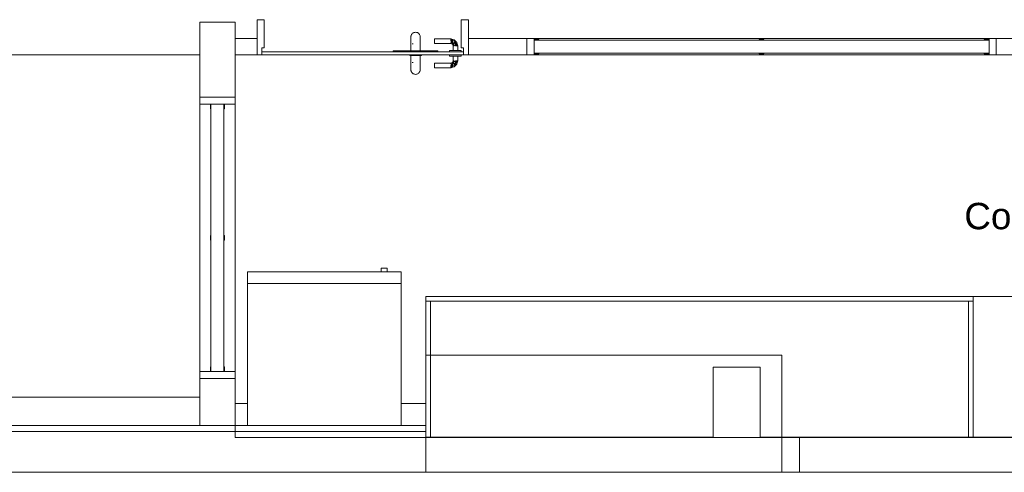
# Model space of a CAD drawing. Header units: millimetres. Extents: x -261 to 187, y -214 to 106.
# Tile 994 of 1056: x -196.14 to -191.94, y 0.15 to 2.08. Entities that reach past the tile are written whole.
import ezdxf

# ---------------------------------------------------------------- set-up
doc = ezdxf.new("R2010")
doc.units = ezdxf.units.MM
doc.header["$LTSCALE"] = 0.005
doc.header["$MEASUREMENT"] = 0
doc.linetypes.add('NULL', pattern=[0])
for name, color, linetype, lineweight in [('Ambiente-Textos', 9, 'Continuous', 5), ('IFC-Elemento construtivo genérico-Contorno', 9, 'Continuous', 5), ('IFC-Elemento de mobília-Contorno', 9, 'Continuous', 5), ('IFC-Janela-Contorno', 9, 'Continuous', 5), ('IFC-Laje-Contorno', 9, 'Continuous', 5), ('IFC-Parede padrão-Contorno', 9, 'Continuous', 5), ('IFC-Parede-Contorno', 9, 'Continuous', 5), ('IFC-Pilar-Contorno', 9, 'Continuous', 5), ('IFC-Porta-Contorno', 9, 'Continuous', 5), ('IFC-Viga-Contorno', 9, 'Continuous', 5)]:
    doc.layers.add(name, color=color, linetype=linetype, lineweight=lineweight)
doc.styles.add('Arial', font='arial.ttf')

msp = doc.modelspace()

# ---------------------------------------------------------------- linework, layer by layer
at = {"layer": 'IFC-Elemento construtivo genérico-Contorno', "lineweight": 5}
for p, q in [((-194.5974, 1.0048), (-194.5974, 1.0198)), ((-194.5974, 1.0198), (-194.5727, 1.0198)), ((-194.5727, 1.0048), (-194.5727, 1.0198)), ((-195.1689, 0.9547), (-195.1689, 1.0048)), ((-195.1689, 1.0048), (-194.5126, 1.0048)), ((-194.5126, 0.9547), (-194.5126, 1.0048)), ((-195.1689, 0.9547), (-194.5126, 0.9547)), ((-195.1689, 0.3485), (-195.1689, 0.9547)), ((-194.5126, 0.3485), (-194.5126, 0.9547))]:
    msp.add_line(p, q, dxfattribs=at)
at = {"layer": 'IFC-Elemento de mobília-Contorno', "lineweight": 5}
for p, q in [((-194.4067, 0.8996), (-192.0691, 0.8996)), ((-194.4067, 0.8796), (-194.4067, 0.8996)), ((-192.0691, 0.8996), (-191.1674, 0.8996)), ((-192.0691, 0.8796), (-192.0691, 0.8996)), ((-192.0691, 0.2985), (-192.0691, 0.8996)), ((-194.4067, 0.2985), (-194.4067, 0.8796)), ((-194.4067, 0.8796), (-192.0691, 0.8796)), ((-194.3867, 0.2985), (-194.3867, 0.8796)), ((-192.0892, 0.2984), (-192.0892, 0.8796)), ((-192.0691, 0.2984), (-192.0691, 0.8796)), ((-194.4067, 0.2985), (-194.3867, 0.2985)), ((-194.3867, 0.2985), (-193.1789, 0.2985)), ((-192.9785, 0.2985), (-192.0892, 0.2985))]:
    msp.add_line(p, q, dxfattribs=at)
at = {"layer": 'IFC-Janela-Contorno', "lineweight": 5}
for p, q in [((-193.9748, 2.0017), (-193.969, 2.0017)), ((-193.9748, 1.9446), (-193.9748, 2.0017)), ((-193.969, 2.0017), (-193.9447, 2.0017)), ((-193.9447, 1.9942), (-193.9447, 2.0017)), ((-193.9447, 1.9967), (-193.9277, 1.9967)), ((-193.9447, 1.9942), (-193.9447, 1.9967)), ((-193.9447, 1.9391), (-193.9447, 1.9942)), ((-193.9447, 1.9942), (-192.001, 1.9942)), ((-193.9277, 1.9967), (-193.9247, 1.9967)), ((-193.9247, 1.9942), (-193.9247, 1.9967)), ((-192.9829, 1.9967), (-192.9659, 1.9967)), ((-192.9829, 1.9942), (-192.9829, 1.9967)), ((-192.9659, 1.9967), (-192.9628, 1.9967)), ((-192.9628, 1.9942), (-192.9628, 1.9967)), ((-192.021, 1.9967), (-192.0041, 1.9967)), ((-192.021, 1.9942), (-192.021, 1.9967)), ((-192.0041, 1.9967), (-192.001, 1.9967)), ((-192.001, 2.0017), (-191.9767, 2.0017)), ((-192.001, 1.9433), (-192.001, 2.0017)), ((-192.001, 1.9391), (-192.001, 1.9942)), ((-191.9767, 2.0017), (-191.9709, 2.0017)), ((-191.9709, 1.9316), (-191.9709, 1.9887)), ((-193.9447, 1.9391), (-192.001, 1.9391)), ((-193.9447, 1.9316), (-193.9447, 1.9391)), ((-193.9447, 1.9366), (-193.9416, 1.9366)), ((-193.9416, 1.9366), (-193.9247, 1.9366)), ((-193.9247, 1.9366), (-193.9247, 1.9391)), ((-192.9829, 1.9366), (-192.9829, 1.9391)), ((-192.9829, 1.9366), (-192.9798, 1.9366)), ((-192.9798, 1.9366), (-192.9628, 1.9366)), ((-192.9628, 1.9366), (-192.9628, 1.9391)), ((-192.021, 1.9366), (-192.021, 1.9391)), ((-192.021, 1.9366), (-192.018, 1.9366)), ((-192.018, 1.9366), (-192.001, 1.9366)), ((-192.001, 1.9366), (-192.001, 1.9458)), ((-192.001, 1.9316), (-192.001, 1.9433)), ((-193.9748, 1.9316), (-193.969, 1.9316)), ((-193.969, 1.9316), (-193.9447, 1.9316)), ((-192.001, 1.9316), (-191.9767, 1.9316)), ((-191.9767, 1.9316), (-191.9709, 1.9316)), ((-195.3724, 1.7455), (-195.3724, 1.7512)), ((-195.3724, 1.7512), (-195.3445, 1.7512)), ((-195.3724, 1.7212), (-195.3724, 1.7455)), ((-195.2221, 1.7455), (-195.2221, 1.7512)), ((-195.2221, 1.7212), (-195.2221, 1.7455)), ((-195.3724, 1.7212), (-195.2473, 1.7212)), ((-195.3273, 1.7181), (-195.3273, 1.7212)), ((-195.3273, 1.7011), (-195.3273, 1.7181)), ((-195.3273, 1.7011), (-195.3248, 1.7011)), ((-195.3248, 1.7212), (-195.2697, 1.7212)), ((-195.3248, 0.579), (-195.3248, 1.7212)), ((-195.2697, 0.579), (-195.2697, 1.7212)), ((-195.2697, 1.7011), (-195.2672, 1.7011)), ((-195.2672, 1.7042), (-195.2672, 1.7212)), ((-195.2672, 1.7011), (-195.2672, 1.7042)), ((-195.2473, 1.7212), (-195.2221, 1.7212)), ((-195.3273, 1.1601), (-195.3248, 1.1601)), ((-195.3273, 1.157), (-195.3273, 1.1601)), ((-195.3273, 1.1401), (-195.3273, 1.157)), ((-195.3273, 1.1401), (-195.3248, 1.1401)), ((-195.2697, 1.1601), (-195.2672, 1.1601)), ((-195.2697, 1.1401), (-195.2672, 1.1401)), ((-195.2672, 1.1431), (-195.2672, 1.1601)), ((-195.2672, 1.1401), (-195.2672, 1.1431)), ((-195.3273, 0.599), (-195.3248, 0.599)), ((-195.3273, 0.5959), (-195.3273, 0.599)), ((-195.3273, 0.579), (-195.3273, 0.5959)), ((-195.2697, 0.599), (-195.2672, 0.599)), ((-195.2672, 0.5821), (-195.2672, 0.599)), ((-195.3724, 0.5547), (-195.3724, 0.579)), ((-195.3724, 0.579), (-195.3473, 0.579)), ((-195.3724, 0.5489), (-195.3724, 0.5547)), ((-195.3724, 0.5489), (-195.25, 0.5489)), ((-195.3473, 0.579), (-195.3248, 0.579)), ((-195.3248, 0.579), (-195.2697, 0.579)), ((-195.2697, 0.579), (-195.2221, 0.579)), ((-195.2672, 0.579), (-195.2672, 0.5821)), ((-195.2221, 0.5547), (-195.2221, 0.579)), ((-195.2221, 0.5489), (-195.2221, 0.5547))]:
    msp.add_line(p, q, dxfattribs=at)
at = {"layer": 'IFC-Laje-Contorno', "lineweight": 5}
for p, q in [((-196.725, 1.9316), (-195.3724, 1.9316)), ((-195.2221, 0.2973), (-195.2221, 1.9316)), ((-195.2221, 0.2973), (-193.1789, 0.2973)), ((-192.9785, 0.2973), (-188.7385, 0.2973))]:
    msp.add_line(p, q, dxfattribs=at)
at = {"layer": 'IFC-Parede padrão-Contorno', "lineweight": 5}
for p, q in [((-195.2221, 2.0017), (-195.1863, 2.0017)), ((-195.1863, 2.0017), (-195.1269, 2.0017)), ((-195.1269, 1.9384), (-195.1269, 2.0017)), ((-194.2252, 2.0017), (-194.1788, 2.0017)), ((-194.1788, 2.0017), (-193.9748, 2.0017)), ((-193.9748, 2.0017), (-191.9709, 2.0017)), ((-191.9709, 1.9446), (-191.9709, 2.0017)), ((-191.9709, 2.0017), (-191.9003, 2.0017)), ((-193.9748, 1.9316), (-193.9748, 1.9446)), ((-195.2221, 1.9316), (-195.1863, 1.9316)), ((-195.1863, 1.9316), (-195.1269, 1.9316)), ((-194.2252, 1.9316), (-194.1788, 1.9316)), ((-194.1788, 1.9316), (-193.9748, 1.9316)), ((-193.9447, 1.9316), (-192.001, 1.9316)), ((-191.9709, 1.9316), (-191.9003, 1.9316)), ((-196.725, 0.4688), (-195.6145, 0.4688)), ((-195.6145, 0.4688), (-195.3724, 0.4688))]:
    msp.add_line(p, q, dxfattribs=at)
at = {"layer": 'IFC-Parede-Contorno', "lineweight": 5}
for p, q in [((-195.3724, 1.8067), (-195.3724, 2.0718)), ((-195.3724, 2.0718), (-195.2702, 2.0718)), ((-195.2702, 2.0718), (-195.2221, 2.0718)), ((-195.2221, 1.8067), (-195.2221, 2.0718)), ((-195.3724, 1.7512), (-195.3724, 1.8067)), ((-195.2221, 1.7512), (-195.2221, 1.8067)), ((-195.3724, 0.5489), (-195.3724, 1.7512)), ((-195.3445, 1.7512), (-195.2221, 1.7512)), ((-195.2221, 0.579), (-195.2221, 1.7212)), ((-194.4067, 0.6491), (-193.4418, 0.6491)), ((-194.4067, 0.3318), (-194.4067, 0.6491)), ((-193.4418, 0.6491), (-192.8863, 0.6491)), ((-192.8863, 0.509), (-192.8863, 0.6491)), ((-195.3724, 0.5104), (-195.3724, 0.5489)), ((-195.3445, 0.5489), (-195.2221, 0.5489)), ((-195.2221, 0.5104), (-195.2221, 0.5489)), ((-195.3724, 0.3485), (-195.3724, 0.5104)), ((-195.2221, 0.3485), (-195.2221, 0.5104)), ((-192.8863, 0.449), (-192.8863, 0.509)), ((-192.8863, 0.1482), (-192.8863, 0.449)), ((-199.1478, 0.3485), (-194.4067, 0.3485)), ((-194.4067, 0.2231), (-194.4067, 0.3485)), ((-194.4067, 0.1482), (-194.4067, 0.3318)), ((-194.4067, 0.1482), (-194.4067, 0.2973)), ((-192.8863, 0.2984), (-192.8412, 0.2984)), ((-192.8412, 0.2984), (-192.8112, 0.2984)), ((-192.8112, 0.2984), (-188.5981, 0.2984)), ((-192.8112, 0.1482), (-192.8112, 0.2973)), ((-192.8112, 0.1482), (-192.8112, 0.2973)), ((-199.1478, 0.1482), (-194.4067, 0.1482)), ((-194.4067, 0.1482), (-193.4418, 0.1482)), ((-193.7125, 0.1482), (-192.8863, 0.1482)), ((-193.4418, 0.1482), (-192.8863, 0.1482)), ((-192.8863, 0.1482), (-192.8412, 0.1482)), ((-192.8863, 0.1482), (-192.8112, 0.1482)), ((-192.8412, 0.1482), (-192.8112, 0.1482)), ((-192.8112, 0.1482), (-188.5981, 0.1482))]:
    msp.add_line(p, q, dxfattribs=at)
at = {"layer": 'IFC-Pilar-Contorno', "lineweight": 5}
for p, q in [((-193.1789, 0.4064), (-193.1789, 0.5979)), ((-193.1789, 0.5979), (-193.1684, 0.5979)), ((-193.1684, 0.5979), (-193.1062, 0.5979)), ((-193.1062, 0.5979), (-192.9785, 0.5979)), ((-192.9785, 0.5821), (-192.9785, 0.5979)), ((-192.9785, 0.4888), (-192.9785, 0.5821)), ((-192.9785, 0.2973), (-192.9785, 0.4888)), ((-193.1789, 0.3906), (-193.1789, 0.4064)), ((-193.1789, 0.2973), (-193.1789, 0.3906)), ((-193.1789, 0.2973), (-193.0512, 0.2973)), ((-193.0512, 0.2973), (-192.989, 0.2973)), ((-192.989, 0.2973), (-192.9785, 0.2973))]:
    msp.add_line(p, q, dxfattribs=at)
at = {"layer": 'IFC-Porta-Contorno', "lineweight": 5}
for p, q in [((-195.1269, 2.0818), (-195.0994, 2.0818)), ((-195.1269, 1.9462), (-195.1269, 2.0818)), ((-195.0994, 2.0818), (-195.0969, 2.0818)), ((-195.0969, 2.0717), (-195.0969, 2.0818)), ((-195.0969, 1.9616), (-195.0969, 2.0717)), ((-194.2553, 1.9717), (-194.2553, 2.0818)), ((-194.2553, 2.0818), (-194.2528, 2.0818)), ((-194.2528, 2.0818), (-194.2252, 2.0818)), ((-194.2252, 2.0672), (-194.2252, 2.0818)), ((-194.2252, 1.9316), (-194.2252, 2.0672)), ((-194.468, 2.0182), (-194.4666, 2.0204)), ((-194.4666, 2.0204), (-194.4648, 2.0223)), ((-194.4648, 2.0223), (-194.4629, 2.0241)), ((-194.4629, 2.0241), (-194.4607, 2.0255)), ((-194.4607, 2.0255), (-194.4583, 2.0267)), ((-194.4583, 2.0267), (-194.4559, 2.0275)), ((-194.4559, 2.0275), (-194.4546, 2.0278)), ((-194.4546, 2.0278), (-194.4507, 2.0282)), ((-194.4507, 2.0282), (-194.4468, 2.0278)), ((-194.4468, 2.0278), (-194.4455, 2.0275)), ((-194.4455, 2.0275), (-194.443, 2.0267)), ((-194.443, 2.0267), (-194.4406, 2.0255)), ((-194.4406, 2.0255), (-194.4385, 2.0241)), ((-194.4385, 2.0241), (-194.4365, 2.0223)), ((-194.4365, 2.0223), (-194.4348, 2.0204)), ((-194.4348, 2.0204), (-194.4333, 2.0182)), ((-194.4707, 2.0082), (-194.4703, 2.0114)), ((-194.4707, 2.0082), (-194.4705, 2.0108)), ((-194.4707, 2.0082), (-194.4707, 2.0061)), ((-194.4707, 2.0031), (-194.4707, 2.0061)), ((-194.4707, 2.0031), (-194.4705, 1.9993)), ((-194.4707, 1.9933), (-194.4704, 2.0028)), ((-194.4707, 1.9933), (-194.4707, 1.9859)), ((-194.4707, 1.9781), (-194.4707, 1.9859)), ((-194.4707, 1.9481), (-194.4707, 1.9781)), ((-194.4705, 2.0108), (-194.47, 2.0134)), ((-194.4703, 2.0114), (-194.47, 2.0134)), ((-194.47, 2.0134), (-194.4692, 2.0158)), ((-194.4692, 2.0158), (-194.468, 2.0182)), ((-194.4648, 1.9781), (-194.4607, 1.9781)), ((-194.4628, 1.9781), (-194.4607, 1.9781)), ((-194.4333, 2.0182), (-194.4322, 2.0158)), ((-194.4333, 2.0182), (-194.4325, 2.0164)), ((-194.4325, 2.0164), (-194.4313, 2.0134)), ((-194.4322, 2.0158), (-194.4313, 2.0134)), ((-194.4313, 2.0134), (-194.4308, 2.0108)), ((-194.4308, 2.0108), (-194.4306, 2.0082)), ((-194.4307, 2.0061), (-194.4306, 2.0082)), ((-194.4307, 2.0061), (-194.4306, 2.0049)), ((-194.4307, 2.0006), (-194.4306, 2.0049)), ((-194.4307, 2.0006), (-194.4306, 1.9925)), ((-194.4307, 1.9847), (-194.4306, 1.9925)), ((-194.4307, 1.9847), (-194.4306, 1.9781)), ((-194.4306, 1.9481), (-194.4306, 1.9781)), ((-194.3705, 2.0002), (-194.3004, 2.0002)), ((-194.3705, 1.9998), (-194.3705, 2.0002)), ((-194.3705, 1.9988), (-194.3705, 1.9998)), ((-194.3705, 1.9972), (-194.3705, 1.9988)), ((-194.3705, 1.9951), (-194.3705, 1.9972)), ((-194.3705, 1.9927), (-194.3705, 1.9951)), ((-194.3705, 1.9901), (-194.3705, 1.9927)), ((-194.3705, 1.9875), (-194.3705, 1.9901)), ((-194.3705, 1.9851), (-194.3705, 1.9875)), ((-194.3705, 1.9831), (-194.3705, 1.9851)), ((-194.3705, 1.9815), (-194.3705, 1.9831)), ((-194.3705, 1.9805), (-194.3705, 1.9815)), ((-194.3705, 1.9801), (-194.3705, 1.9805)), ((-194.3705, 1.9801), (-194.3004, 1.9801)), ((-194.3004, 2.0002), (-194.2983, 1.9996)), ((-194.3004, 1.9951), (-194.2961, 1.999)), ((-194.3004, 1.9972), (-194.3004, 1.9988)), ((-194.3004, 1.9951), (-194.2919, 1.9979)), ((-194.3004, 1.9901), (-194.2919, 1.9979)), ((-194.3004, 1.9951), (-194.3004, 1.9972)), ((-194.3004, 1.9927), (-194.3004, 1.9951)), ((-194.3004, 1.9815), (-194.292, 1.9934)), ((-194.3004, 1.9901), (-194.292, 1.9934)), ((-194.3004, 1.9901), (-194.3004, 1.9927)), ((-194.3004, 1.9831), (-194.3004, 1.9851)), ((-194.3004, 1.9815), (-194.2911, 1.9846)), ((-194.3004, 1.9801), (-194.2911, 1.9846)), ((-194.3004, 1.9815), (-194.3004, 1.9831)), ((-194.3004, 1.9801), (-194.2968, 1.9786)), ((-194.2983, 1.9996), (-194.2961, 1.999)), ((-194.2968, 1.9786), (-194.2933, 1.9772)), ((-194.2961, 1.999), (-194.2919, 1.9979)), ((-194.2933, 1.9772), (-194.2911, 1.9846)), ((-194.2933, 1.9772), (-194.2918, 1.9736)), ((-194.292, 1.9934), (-194.2849, 1.9911)), ((-194.292, 1.9934), (-194.2911, 1.9846)), ((-194.2919, 1.9979), (-194.2853, 1.9961)), ((-194.2911, 1.9846), (-194.2894, 1.9792)), ((-194.2894, 1.9792), (-194.2827, 1.9871)), ((-194.2894, 1.9792), (-194.2885, 1.9749)), ((-194.2874, 1.9701), (-194.277, 1.9784)), ((-194.2853, 1.9961), (-194.2826, 1.9934)), ((-194.2849, 1.9911), (-194.2827, 1.9871)), ((-194.2828, 1.9807), (-194.2771, 1.9879)), ((-194.2828, 1.9807), (-194.2827, 1.9871)), ((-194.2828, 1.9807), (-194.277, 1.9784)), ((-194.2827, 1.9871), (-194.2771, 1.9879)), ((-194.2826, 1.9934), (-194.2798, 1.9906)), ((-194.2803, 1.9701), (-194.2726, 1.9786)), ((-194.2803, 1.9701), (-194.277, 1.9784)), ((-194.2798, 1.9906), (-194.2771, 1.9879)), ((-194.2771, 1.9879), (-194.2743, 1.9851)), ((-194.277, 1.9784), (-194.2743, 1.9851)), ((-194.2753, 1.9701), (-194.2726, 1.9786)), ((-194.2743, 1.9851), (-194.2726, 1.9786)), ((-194.2726, 1.9786), (-194.2715, 1.9743)), ((-195.1269, 1.9316), (-195.1269, 1.9462)), ((-195.1069, 1.9616), (-195.0977, 1.9616)), ((-195.1069, 1.959), (-195.1069, 1.9616)), ((-195.1069, 1.9316), (-195.1069, 1.959)), ((-195.1069, 1.9451), (-195.0307, 1.9451)), ((-195.0977, 1.9616), (-195.0969, 1.9616)), ((-195.0307, 1.9451), (-194.2453, 1.9451)), ((-194.5458, 1.9481), (-194.4856, 1.9481)), ((-194.5458, 1.9471), (-194.5458, 1.9481)), ((-194.5458, 1.9451), (-194.5458, 1.9471)), ((-194.4856, 1.9481), (-194.3555, 1.9481)), ((-194.3555, 1.946), (-194.3555, 1.9481)), ((-194.3555, 1.9451), (-194.3555, 1.946)), ((-194.3054, 1.9451), (-194.3054, 1.9501)), ((-194.3054, 1.9501), (-194.3045, 1.9501)), ((-194.3045, 1.9501), (-194.302, 1.9501)), ((-194.302, 1.9501), (-194.298, 1.9501)), ((-194.298, 1.9501), (-194.2929, 1.9501)), ((-194.2929, 1.9501), (-194.2868, 1.9501)), ((-194.2918, 1.9736), (-194.2904, 1.9701)), ((-194.2904, 1.9701), (-194.2885, 1.9749)), ((-194.2904, 1.9501), (-194.2904, 1.9701)), ((-194.2885, 1.9749), (-194.2874, 1.9701)), ((-194.2874, 1.9701), (-194.2853, 1.9701)), ((-194.2874, 1.9501), (-194.2853, 1.9501)), ((-194.2868, 1.9501), (-194.2803, 1.9501)), ((-194.2803, 1.9701), (-194.2777, 1.9701)), ((-194.2803, 1.9501), (-194.2739, 1.9501)), ((-194.2777, 1.9701), (-194.2753, 1.9701)), ((-194.2753, 1.9701), (-194.2715, 1.9743)), ((-194.2753, 1.9701), (-194.2733, 1.9701)), ((-194.2753, 1.9501), (-194.2733, 1.9501)), ((-194.2739, 1.9501), (-194.2678, 1.9501)), ((-194.2733, 1.9701), (-194.2717, 1.9701)), ((-194.2715, 1.9743), (-194.2709, 1.9722)), ((-194.2709, 1.9722), (-194.2703, 1.9701)), ((-194.2703, 1.9501), (-194.2703, 1.9701)), ((-194.2678, 1.9501), (-194.2626, 1.9501)), ((-194.2626, 1.9501), (-194.2586, 1.9501)), ((-194.2586, 1.9501), (-194.2561, 1.9501)), ((-194.2561, 1.9501), (-194.2553, 1.9501)), ((-194.2553, 1.9616), (-194.2553, 1.9717)), ((-194.2553, 1.9616), (-194.2544, 1.9616)), ((-194.2553, 1.9451), (-194.2553, 1.9501)), ((-194.2544, 1.9616), (-194.2453, 1.9616)), ((-194.2453, 1.9342), (-194.2453, 1.9616)), ((-194.2453, 1.9328), (-194.2453, 1.9451)), ((-195.1269, 1.9316), (-195.1087, 1.9316)), ((-195.1087, 1.9316), (-195.1069, 1.9316)), ((-195.1069, 1.9316), (-195.0307, 1.9316)), ((-195.0307, 1.9316), (-194.2453, 1.9316)), ((-194.4757, 1.9285), (-194.4757, 1.9316)), ((-194.4757, 1.9285), (-194.4749, 1.9285)), ((-194.4749, 1.9285), (-194.4724, 1.9285)), ((-194.4724, 1.9285), (-194.4684, 1.9285)), ((-194.4707, 1.8985), (-194.4707, 1.9285)), ((-194.4707, 1.8985), (-194.4707, 1.8907)), ((-194.4684, 1.9285), (-194.4632, 1.9285)), ((-194.4648, 1.8985), (-194.4607, 1.8985)), ((-194.4632, 1.9285), (-194.4571, 1.9285)), ((-194.4628, 1.8985), (-194.4607, 1.8985)), ((-194.4571, 1.9285), (-194.4507, 1.9285)), ((-194.4507, 1.9285), (-194.4442, 1.9285)), ((-194.4442, 1.9285), (-194.4381, 1.9285)), ((-194.4381, 1.9285), (-194.433, 1.9285)), ((-194.433, 1.9285), (-194.429, 1.9285)), ((-194.4307, 1.8919), (-194.4306, 1.8985)), ((-194.4306, 1.8985), (-194.4306, 1.9285)), ((-194.429, 1.9285), (-194.4265, 1.9285)), ((-194.4265, 1.9285), (-194.4256, 1.9285)), ((-194.4256, 1.9285), (-194.4256, 1.9316)), ((-194.3705, 1.8965), (-194.3004, 1.8965)), ((-194.3705, 1.8961), (-194.3705, 1.8965)), ((-194.3705, 1.8951), (-194.3705, 1.8961)), ((-194.3705, 1.8936), (-194.3705, 1.8951)), ((-194.3705, 1.8915), (-194.3705, 1.8936)), ((-194.3054, 1.9265), (-194.3054, 1.9316)), ((-194.3054, 1.9265), (-194.3045, 1.9265)), ((-194.3045, 1.9265), (-194.302, 1.9265)), ((-194.302, 1.9265), (-194.298, 1.9265)), ((-194.3004, 1.8965), (-194.2968, 1.898)), ((-194.3004, 1.8965), (-194.2911, 1.892)), ((-194.3004, 1.8951), (-194.2911, 1.892)), ((-194.3004, 1.8951), (-194.292, 1.8832)), ((-194.3004, 1.8936), (-194.3004, 1.8951)), ((-194.3004, 1.8915), (-194.3004, 1.8936)), ((-194.298, 1.9265), (-194.2929, 1.9265)), ((-194.2968, 1.898), (-194.2933, 1.8994)), ((-194.2933, 1.8994), (-194.2918, 1.903)), ((-194.2933, 1.8994), (-194.2911, 1.892)), ((-194.2929, 1.9265), (-194.2868, 1.9265)), ((-194.2918, 1.903), (-194.2904, 1.9065)), ((-194.2911, 1.892), (-194.2894, 1.8974)), ((-194.2904, 1.9065), (-194.2904, 1.9265)), ((-194.2904, 1.9065), (-194.2885, 1.9017)), ((-194.2894, 1.8974), (-194.2885, 1.9017)), ((-194.2894, 1.8974), (-194.2827, 1.8895)), ((-194.2885, 1.9017), (-194.2874, 1.9065)), ((-194.2874, 1.9065), (-194.2853, 1.9065)), ((-194.2874, 1.9065), (-194.277, 1.8982)), ((-194.2868, 1.9265), (-194.2803, 1.9265)), ((-194.2828, 1.8959), (-194.277, 1.8982)), ((-194.2828, 1.8959), (-194.2827, 1.8895)), ((-194.2828, 1.8959), (-194.2771, 1.8887)), ((-194.2803, 1.9265), (-194.2739, 1.9265)), ((-194.2803, 1.9065), (-194.2777, 1.9065)), ((-194.2803, 1.9065), (-194.277, 1.8982)), ((-194.2803, 1.9065), (-194.2726, 1.898)), ((-194.2777, 1.9065), (-194.2753, 1.9065)), ((-194.277, 1.8982), (-194.2743, 1.8915)), ((-194.2753, 1.9065), (-194.2733, 1.9065)), ((-194.2753, 1.9065), (-194.2726, 1.898)), ((-194.2753, 1.9065), (-194.2715, 1.9023)), ((-194.2743, 1.8915), (-194.2726, 1.898)), ((-194.2739, 1.9265), (-194.2678, 1.9265)), ((-194.2733, 1.9065), (-194.2717, 1.9065)), ((-194.2726, 1.898), (-194.2715, 1.9023)), ((-194.2715, 1.9023), (-194.2709, 1.9044)), ((-194.2709, 1.9044), (-194.2703, 1.9065)), ((-194.2703, 1.9065), (-194.2703, 1.9265)), ((-194.2678, 1.9265), (-194.2626, 1.9265)), ((-194.2626, 1.9265), (-194.2586, 1.9265)), ((-194.2586, 1.9265), (-194.2561, 1.9265)), ((-194.2561, 1.9265), (-194.2553, 1.9265)), ((-194.2553, 1.9265), (-194.2553, 1.9316)), ((-194.2453, 1.9316), (-194.2453, 1.9342)), ((-194.2453, 1.9316), (-194.2435, 1.9316)), ((-194.2435, 1.9316), (-194.2252, 1.9316)), ((-194.4707, 1.8833), (-194.4707, 1.8907)), ((-194.4707, 1.8833), (-194.4704, 1.8739)), ((-194.4707, 1.8735), (-194.4705, 1.8773)), ((-194.4707, 1.8735), (-194.4707, 1.8705)), ((-194.4707, 1.8684), (-194.4707, 1.8705)), ((-194.4707, 1.8684), (-194.4705, 1.8658)), ((-194.4707, 1.8684), (-194.4703, 1.8652)), ((-194.4705, 1.8658), (-194.47, 1.8632)), ((-194.4703, 1.8652), (-194.47, 1.8632)), ((-194.47, 1.8632), (-194.4692, 1.8608)), ((-194.4692, 1.8608), (-194.468, 1.8584)), ((-194.468, 1.8584), (-194.4666, 1.8562)), ((-194.4666, 1.8562), (-194.4648, 1.8543)), ((-194.4648, 1.8543), (-194.4629, 1.8525)), ((-194.4629, 1.8525), (-194.4607, 1.8511)), ((-194.4607, 1.8511), (-194.4583, 1.8499)), ((-194.443, 1.8499), (-194.4406, 1.8511)), ((-194.4406, 1.8511), (-194.4385, 1.8525)), ((-194.4385, 1.8525), (-194.4365, 1.8543)), ((-194.4365, 1.8543), (-194.4348, 1.8562)), ((-194.4348, 1.8562), (-194.4333, 1.8584)), ((-194.4333, 1.8584), (-194.4322, 1.8608)), ((-194.4333, 1.8584), (-194.4325, 1.8602)), ((-194.4325, 1.8602), (-194.4313, 1.8632)), ((-194.4322, 1.8608), (-194.4313, 1.8632)), ((-194.4313, 1.8632), (-194.4308, 1.8658)), ((-194.4308, 1.8658), (-194.4306, 1.8684)), ((-194.4307, 1.8919), (-194.4306, 1.8841)), ((-194.4307, 1.876), (-194.4306, 1.8841)), ((-194.4307, 1.876), (-194.4306, 1.8717)), ((-194.4307, 1.8705), (-194.4306, 1.8717)), ((-194.4307, 1.8705), (-194.4306, 1.8684)), ((-194.3705, 1.8891), (-194.3705, 1.8915)), ((-194.3705, 1.8865), (-194.3705, 1.8891)), ((-194.3705, 1.8839), (-194.3705, 1.8865)), ((-194.3705, 1.8815), (-194.3705, 1.8839)), ((-194.3705, 1.8794), (-194.3705, 1.8815)), ((-194.3705, 1.8778), (-194.3705, 1.8794)), ((-194.3705, 1.8768), (-194.3705, 1.8778)), ((-194.3705, 1.8765), (-194.3705, 1.8768)), ((-194.3705, 1.8765), (-194.3004, 1.8765)), ((-194.3004, 1.8865), (-194.292, 1.8832)), ((-194.3004, 1.8865), (-194.2919, 1.8787)), ((-194.3004, 1.8839), (-194.3004, 1.8865)), ((-194.3004, 1.8815), (-194.3004, 1.8839)), ((-194.3004, 1.8815), (-194.2961, 1.8776)), ((-194.3004, 1.8815), (-194.2919, 1.8787)), ((-194.3004, 1.8794), (-194.3004, 1.8815)), ((-194.3004, 1.8778), (-194.3004, 1.8794)), ((-194.3004, 1.8765), (-194.2983, 1.877)), ((-194.2983, 1.877), (-194.2961, 1.8776)), ((-194.2961, 1.8776), (-194.2919, 1.8787)), ((-194.292, 1.8832), (-194.2911, 1.892)), ((-194.292, 1.8832), (-194.2849, 1.8855)), ((-194.2919, 1.8787), (-194.2853, 1.8805)), ((-194.2853, 1.8805), (-194.2798, 1.886)), ((-194.2849, 1.8855), (-194.2827, 1.8895)), ((-194.2827, 1.8895), (-194.2771, 1.8887)), ((-194.2798, 1.886), (-194.2771, 1.8887)), ((-194.2771, 1.8887), (-194.2743, 1.8915)), ((-194.4583, 1.8499), (-194.4559, 1.8491)), ((-194.4559, 1.8491), (-194.4546, 1.8488)), ((-194.4546, 1.8488), (-194.4507, 1.8484)), ((-194.4507, 1.8484), (-194.4468, 1.8488)), ((-194.4468, 1.8488), (-194.4455, 1.8491)), ((-194.4455, 1.8491), (-194.443, 1.8499))]:
    msp.add_line(p, q, dxfattribs=at)
at = {"layer": 'IFC-Viga-Contorno', "lineweight": 5}
for p, q in [((-195.2221, 0.4422), (-195.1689, 0.4422)), ((-194.5126, 0.4422), (-194.4067, 0.4422)), ((-196.725, 0.322), (-194.4067, 0.322)), ((-192.9785, 0.298), (-188.7385, 0.298))]:
    msp.add_line(p, q, dxfattribs=at)

# ---------------------------------------------------------------- texts
at = {"layer": 'Ambiente-Textos', "linetype": 'NULL', "lineweight": 5, "insert": (-191.9184, 1.1526), "char_height": 0.11271, "width": 0.782805, "attachment_point": 8, "line_spacing_factor": 0.9, "style": 'Arial'}
msp.add_mtext('Copa', dxfattribs=at)

doc.saveas('drawing.dxf')
